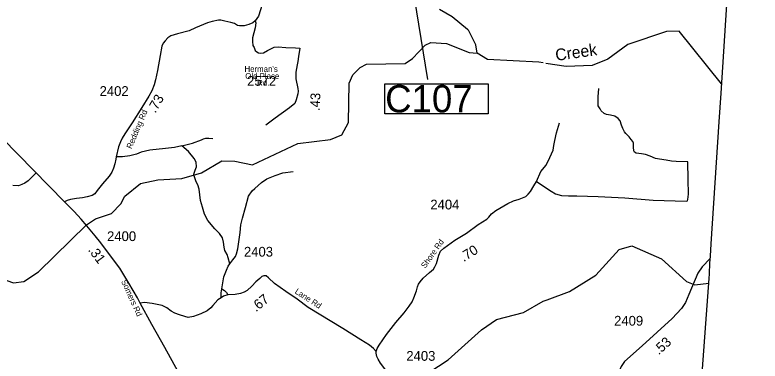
# Model space of a CAD drawing. Extents: x 1248224 to 1454986, y 825081 to 985870.
# Drawn here: x 1436386 to 1445917, y 868955 to 873387 of the extents above; entities that cross this region are included whole.
import ezdxf

# ---------------------------------------------------------------- set-up
doc = ezdxf.new("R2010")
doc.units = 0
for name, color, linetype in [('Exist Boundary Political CountyLine', 7, 'Continuous'), ('Exist Hydrographic Creek Single Shore', 7, 'Continuous'), ('Exist Hydrographic Creek Single Shore Label', 7, 'Continuous'), ('Exist Hydrographic Misc Water Feature', 7, 'Continuous'), ('Exist Road Non-System Type 51', 7, 'Continuous'), ('Exist Road Primary US Structure Culvert Number Label', 7, 'Continuous'), ('Exist Road Secondary Mileage Hundredths English Label', 7, 'Continuous'), ('Exist Road Secondary Type 41 Attributed', 7, 'Continuous'), ('Exist Road Secondary Type 51 Attributed', 7, 'Continuous'), ('Exist Road Secondary Type 51 Label', 7, 'Continuous'), ('Exist Road Secondary Type 51 Number Label', 7, 'Continuous')]:
    doc.layers.add(name, color=color, linetype=linetype)

msp = doc.modelspace()

# ---------------------------------------------------------------- linework, layer by layer
at = {"layer": 'Exist Boundary Political CountyLine'}
msp.add_lwpolyline([(1445163.9, 868620.3), (1445223.9, 869436.6), (1445265.9, 870010.4), (1445270.9, 870071), (1445275.9, 870209.5), (1445281.9, 870299.1), (1445290.9, 870455.2), (1445394.9, 872019.3), (1445417.9, 872385.6), (1445497.9, 873658.1), (1445507.9, 873808.4), (1445536.9, 874266.8), (1445538.9, 874297.3), (1445580.9, 874946.2), (1445645.9, 875913.4), (1445649.9, 875959.4), (1445680.9, 876421.2), (1445682.9, 876451.9), (1445732.9, 877178.9), (1445761.9, 877645.1), (1445916.9, 880071.4)], dxfattribs=at)
at = {"layer": 'Exist Hydrographic Creek Single Shore'}
for points in [[(1442175.7, 873197.9), (1441980.8, 873360.9), (1441815.8, 873456.2)], [(1445425.3, 872503.4), (1444883.2, 873179.7), (1444719.9, 873174.3), (1444224.9, 873007.1), (1443970.8, 872821.8), (1443769.9, 872740.5), (1443435.8, 872724.2), (1443176.9, 872766)]]:
    msp.add_lwpolyline(points, dxfattribs=at)
at = {"layer": 'Exist Hydrographic Misc Water Feature'}
msp.add_line((1443143.8, 869723), (1443192.9, 869740.7), dxfattribs=at)
for points in [[(1442296.9, 872894.9), (1442281.8, 873003.5), (1442185.8, 873189.4), (1442180.6, 873193.7)], [(1438772.8, 871363.9), (1439034.8, 871516.3), (1439200.8, 871512.9), (1439425.7, 871465.6), (1440005.8, 871739.6), (1440423.8, 871790.2), (1440566.9, 871853.1), (1440652.8, 872008.9), (1440662.8, 872511), (1440706.8, 872618.4), (1440800.8, 872715), (1440884.8, 872755.9), (1441376.8, 872762.5), (1441469.8, 872829.5), (1441631.8, 873000.3), (1441706.8, 873031.6), (1441906.9, 873020.9), (1442196.8, 872906.8), (1442296.9, 872894.9)], [(1443142.5, 872771.5), (1443086.8, 872780.5), (1442428.8, 872816.8), (1442296.9, 872894.9)], [(1435236.5, 869895.9), (1435623.8, 870216), (1435690.7, 870237.7), (1435882.7, 870233.9), (1436088.7, 870124.6), (1436211.8, 870013.7), (1436368.7, 869958.1), (1436502.7, 869971.8), (1436688.7, 870096.1), (1437300.8, 870700.9), (1437418.8, 870774.1), (1437620.8, 870842.3), (1437739.8, 870967.8), (1437791.8, 871065.4), (1437994.8, 871228.6), (1438212.8, 871273.5), (1438521.8, 871293.5), (1438772.8, 871363.9)], [(1443192.9, 869740.7), (1443479.8, 869844.3), (1443816.8, 870054.1), (1444114.9, 870383), (1444274.9, 870429), (1444654.9, 870263.7), (1444974.9, 869975), (1445081.9, 869930.2), (1445261.7, 869952.9)], [(1438603.8, 867368.9), (1438878.8, 867363.2), (1439406.8, 867529.9), (1439533.8, 867625.9), (1439678.8, 867790.3), (1439855.8, 867868.9), (1440190.8, 867963.8), (1441049.9, 868396.3), (1441927.8, 868972.8), (1442352.9, 869354.9), (1442546.8, 869485.5), (1442890.8, 869577.2), (1443143.8, 869723)]]:
    msp.add_lwpolyline(points, dxfattribs=at)
at = {"layer": 'Exist Road Non-System Type 51'}
for points in [[(1443057.5, 871254.1), (1443243, 871131.1), (1443300.9, 871095.2), (1443377.4, 871076.6), (1443466.7, 871072), (1443574.5, 871072), (1443845.7, 871061.5), (1444185.8, 871045.7), (1444549.8, 871016.7), (1444973.2, 871001.8), (1444987.1, 871007.6), (1444994, 871023.8), (1444999.8, 871091.1), (1444997.5, 871280.1), (1444991.6, 871504.4), (1444844.5, 871511.1), (1444785.4, 871514.8), (1444717, 871525.9), (1444630.2, 871540.7), (1444578.4, 871549.9), (1444511.9, 871579.5), (1444450.9, 871599.9), (1444401, 871607.3), (1444332.7, 871618.4), (1444312.3, 871627.6), (1444301.2, 871644.3), (1444297.5, 871692.3), (1444295.7, 871746), (1444288.3, 871764.5), (1444268, 871792.2), (1444242.1, 871827.3), (1444199.6, 871866.2), (1444181.1, 871890.2), (1444162.6, 871930.9), (1444146, 871977.1), (1444125.7, 872028.9), (1444103.5, 872060.3), (1444057.3, 872088.1), (1444001.9, 872101), (1443953.8, 872112.1), (1443922.4, 872125.1), (1443885.4, 872158.4), (1443869.4, 872183), (1443847.2, 872223.7), (1443845.4, 872269.9), (1443845.4, 872336.5), (1443852.8, 872443.7)], [(1443289.6, 871779.7), (1443312.4, 871877.4), (1443349.5, 872004.9)], [(1438520.7, 871712.3), (1438656.4, 871746.1), (1438772.7, 871788.6), (1438798.9, 871801.2), (1438826.4, 871809.9), (1438865.2, 871807.4), (1438916.5, 871804.9)], [(1438520.7, 871712.3), (1438426.9, 871689.8), (1438313.2, 871674.8), (1438110.6, 871653.5), (1438001.2, 871629.7), (1437942.4, 871604.7), (1437854.9, 871582.2), (1437761.1, 871570.9), (1437683.4, 871571)], [(1439134.4, 870201.7), (1439113, 870276.4), (1439099.2, 870317.7), (1439071.7, 870370.2), (1439063, 870412.8), (1439055.5, 870476.6), (1439041.7, 870534.1), (1439003, 870589.2), (1438941.7, 870646.8), (1438854.2, 870753.1), (1438810.6, 870836.1), (1438785.6, 870923.7), (1438761.8, 871010.1), (1438753.1, 871082.6), (1438744.3, 871157.7), (1438726.8, 871210.3), (1438704.3, 871249), (1438678.3, 871327), (1438673.3, 871349.5), (1438693.3, 871400.8), (1438708.3, 871443.3), (1438705.8, 871499.6), (1438678.3, 871547.2), (1438605.7, 871636), (1438520.7, 871712.3)], [(1439030.9, 869879.7), (1439059.6, 870033.6), (1439094.6, 870117.4), (1439113.1, 870170.4), (1439134.4, 870201.7), (1439174.4, 870250.5), (1439205.7, 870295.5), (1439221.9, 870329.3), (1439235.7, 870390.6), (1439265.7, 870602.1), (1439274.2, 870697.6), (1439295.5, 870785.2), (1439336.7, 870919), (1439374.3, 871064.2), (1439420.6, 871134.7), (1439454.3, 871166), (1439540.6, 871239.9), (1439609.4, 871287.4), (1439713.2, 871331.2), (1439811.9, 871365), (1439944.5, 871381.2)], [(1436656.5, 871363), (1436554.5, 871263.9), (1436513.3, 871233.7), (1436474.9, 871214.5), (1436433.7, 871198), (1436359.6, 871200.7)], [(1439022.3, 869766.6), (1439024.6, 869829.6), (1439030.9, 869879.7)], [(1439030.9, 869879.7), (1439065.9, 869859.7), (1439092.1, 869833.4), (1439109.2, 869802.3)]]:
    msp.add_lwpolyline(points, dxfattribs=at)
at = {"layer": 'Exist Road Primary US Structure Culvert Number Label'}
msp.add_line((1441326.6, 874633.6), (1441662.5, 872559.5), dxfattribs=at)
msp.add_lwpolyline([(1441118.4, 872503.5), (1442440.3, 872503.5), (1442440.3, 872118.8), (1441118.4, 872118.8)], close=True, dxfattribs=at)
at = {"layer": 'Exist Road Secondary Type 41 Attributed'}
for points in [[(1439459.5, 873308.8), (1439468.2, 873285.7), (1439458.3, 873220.9), (1439427, 873093.3), (1439425, 873044.2), (1439430.9, 872995.1), (1439446.6, 872967.6), (1439460.3, 872930.3), (1439481.9, 872912.6), (1439501.5, 872900.8), (1439532.9, 872896.9), (1439564.3, 872902.8), (1439617.3, 872932.3), (1439702.7, 872972.7), (1439751.7, 872978.6), (1439850.7, 872967.6), (1439975.4, 872962.9), (1440032.3, 872962.2)], [(1440032.3, 872962.2), (1440013.2, 872853.4), (1440002.8, 872792.1), (1439996.8, 872748.8), (1439989.3, 872701), (1439980.4, 872654.7), (1439980.4, 872566.5), (1440005.8, 872444.8), (1440010.2, 872411.1), (1440004.3, 872376.7), (1439984.8, 872300.5), (1439966.9, 872254.2), (1439896.8, 872195.9), (1439714.6, 872065.9), (1439595.1, 871976.3)], [(1441005.7, 869078.2), (1441018.2, 869116), (1441045.4, 869157.6), (1441138.3, 869296.9), (1441256.7, 869449.1), (1441363.9, 869570.8), (1441429.5, 869658.9), (1441466.3, 869711.8), (1441490.3, 869764.6), (1441520.6, 869855), (1441533.4, 869906.2), (1441546.2, 869941.5), (1441568.6, 869970.3), (1441607, 870015.1), (1441687.1, 870088.8), (1441741.5, 870133.6), (1441759.1, 870160.9), (1441778, 870203.1), (1441806.8, 870312), (1441830.8, 870361.7), (1441872.4, 870398.5), (1442013.2, 870502.6), (1442160.5, 870593.9), (1442312, 870705.3), (1442420.8, 870772.5), (1442446.4, 870798.2), (1442480, 870839.8), (1442539.2, 870883.1), (1442691.3, 870972.7), (1442764.3, 871005.8), (1442834.7, 871029.8), (1442921.1, 871063.4), (1442951.5, 871090.6), (1442980.3, 871125.9), (1443025.2, 871197.9), (1443057.5, 871254.1), (1443114.1, 871382.7), (1443182.9, 871462.7), (1443229.3, 871560.4), (1443270.9, 871656.5), (1443278.9, 871715.8), (1443289.6, 871779.7)], [(1441005.7, 869078.2), (1440972.2, 869116.1), (1440923.2, 869160.7), (1440811.8, 869227.6), (1440578.6, 869371.9), (1440135.9, 869641.3), (1439995.5, 869746.1), (1439850.6, 869846.5), (1439708, 869946.8), (1439627.8, 870022.7), (1439598.8, 870047.2), (1439572, 870047.2), (1439545.3, 870036.1), (1439518.6, 870013.7), (1439469.5, 869971.4), (1439418.3, 869913.4), (1439355.9, 869859.9), (1439318.7, 869835.7), (1439269.7, 869820.1), (1439205.1, 869809), (1439109.2, 869802.3), (1439053.5, 869784.4), (1439022.3, 869766.6), (1438980, 869737.6), (1438919.8, 869666.2), (1438893.1, 869635), (1438846.3, 869599.3), (1438766.1, 869561.4), (1438670.2, 869525.7), (1438603.4, 869514.6), (1438558.8, 869525.7), (1438491.9, 869548), (1438431.8, 869570.3), (1438385, 869594.9), (1438329.3, 869637.2), (1438269.1, 869668.5), (1438139.8, 869693), (1438041.8, 869706.4), (1437988.9, 869697.3)], [(1441174.3, 868709.9), (1441171.1, 868751.6), (1441159.9, 868783.6), (1441118.3, 868855.7), (1441063.8, 868929.4), (1441033.4, 868979), (1441015.8, 869014.2), (1441007.8, 869054.3), (1441005.7, 869078.2)]]:
    msp.add_lwpolyline(points, dxfattribs=at)
at = {"layer": 'Exist Road Secondary Type 51 Attributed'}
for points in [[(1439715.5, 873934.4), (1439604.3, 873664.6), (1439548.4, 873518), (1439502.3, 873369.7), (1439459.5, 873308.8)], [(1439459.5, 873308.8), (1439428.2, 873285.7), (1439379.4, 873262.8), (1439320.1, 873248), (1439287.2, 873244.7), (1439259.2, 873244.7), (1439232.9, 873252.9), (1439196.7, 873274.4), (1439147.3, 873287.5), (1439070, 873305.7), (1439018.9, 873317.2), (1438989.3, 873317.2), (1438910.3, 873302.4), (1438849.4, 873284.2), (1438696.3, 873220), (1438616.4, 873184.6), (1438465, 873145), (1438382.7, 873117), (1438343.2, 873094), (1438306.9, 873056.1), (1438283.9, 873023.1), (1438265.8, 872986.9), (1438242.8, 872867.4), (1438209.9, 872673), (1438183.5, 872554.4), (1438168.7, 872491.8), (1438139.1, 872412.7), (1438099.7, 872344.4), (1438009.1, 872201.1), (1437884.2, 872005.9), (1437792.1, 871864.2), (1437757.5, 871806.6), (1437736.1, 871762.1), (1437713.1, 871697.9), (1437683.4, 871571), (1437675.2, 871538.1), (1437663.7, 871480.4), (1437647.2, 871424.4), (1437624.5, 871374.5), (1437590, 871321.8), (1437507.7, 871222.9), (1437436.9, 871137.3), (1437407.3, 871096.1), (1437376, 871076.3), (1437311.8, 871056.6), (1437250.9, 871043.4), (1437173.5, 871035.1), (1437099.5, 871022), (1437055, 871012.1), (1437020.5, 870994)], [(1437020.5, 870994), (1435828.3, 872210.7)], [(1437988.9, 869697.3), (1437955.9, 869765.4), (1437845.6, 869953.3), (1437728.8, 870142.8), (1437608.9, 870301.5), (1437483.8, 870469.6), (1437413, 870560.2), (1437306.1, 870687), (1437233.6, 870771), (1437144.8, 870868.2), (1437020.5, 870994)], [(1445279.7, 870267.1), (1445175, 870159.7), (1445121.4, 870079.8), (1445004.4, 869805.8), (1444963.5, 869706.5), (1444912.6, 869626.6), (1444794.3, 869498.6), (1444408.2, 869149.7), (1444182.6, 868950.1), (1444141.4, 868886.7), (1444100.1, 868797.2), (1444083.6, 868721.5), (1443972.6, 868308.5), (1443919, 868110.7), (1443897, 868061.2), (1443877.8, 868037.8), (1443851.6, 868017.1), (1443822.7, 868003.3)], [(1438509.9, 867642.9), (1438495.5, 867866.1), (1438495.5, 867967.2), (1438507.9, 868039.3), (1438528.5, 868132.1), (1438580, 868340.5), (1438588.3, 868421.9), (1438594.5, 868508.5), (1438586.2, 868570.4), (1438565.6, 868648.8), (1438518.2, 868739.5), (1438304.2, 869128.1), (1438137.2, 869423), (1437988.9, 869697.3)]]:
    msp.add_lwpolyline(points, dxfattribs=at)

# ---------------------------------------------------------------- texts
at = {"layer": 'Exist Hydrographic Creek Single Shore Label'}
msp.add_text('Creek', height=150, rotation=8.08105, dxfattribs=at).set_placement((1443309, 872797.1))
at = {"layer": 'Exist Road Primary US Structure Culvert Number Label'}
msp.add_text('C107', height=350, dxfattribs=at).set_placement((1441121.7, 872138.6))
at = {"layer": 'Exist Road Secondary Mileage Hundredths English Label'}
for s, rotation, p in [('.73', 60.01769, (1438181.9, 872121.3)), ('.43', 87.35869, (1440283.7, 872154.1)), ('.70', 31.80168, (1442125.4, 870221.8)), ('.31', 306.66785, (1437317, 870375.4)), ('.67', 39.82942, (1439469.8, 869578.1)), ('.53', 42.10389, (1444620.3, 869027.3))]:
    msp.add_text(s, height=125, rotation=rotation, dxfattribs=at).set_placement(p)
at = {"layer": 'Exist Road Secondary Type 51 Label'}
for s, p in [("Herman's", (1439322.8, 872657.2)), ('Old Place', (1439332.8, 872566.6)), ('Rd.', (1439484.9, 872479.7))]:
    msp.add_text(s, height=75, dxfattribs=at).set_placement(p)
for s, rotation, p in [('Redding Rd', 67.1178, (1437878.8, 871665.2)), ('Shore Rd', 54.84405, (1441634.7, 870135.6)), ('Somers Rd', 294.3255, (1437743.5, 869975.6)), ('Lane Rd', 327.14983, (1439958.9, 869827.5))]:
    msp.add_text(s, height=75, rotation=rotation, dxfattribs=at).set_placement(p)
at = {"layer": 'Exist Road Secondary Type 51 Number Label'}
for s, p in [('2572', (1439355.8, 872479)), ('2402', (1437469.5, 872349.4)), ('2404', (1441699.4, 870896.2)), ('2400', (1437564.8, 870491.1)), ('2403', (1439315.6, 870292.1)), ('2409', (1444049.8, 869408.6)), ('2403', (1441392.2, 868958.8))]:
    msp.add_text(s, height=125, dxfattribs=at).set_placement(p)

doc.saveas('drawing.dxf')
